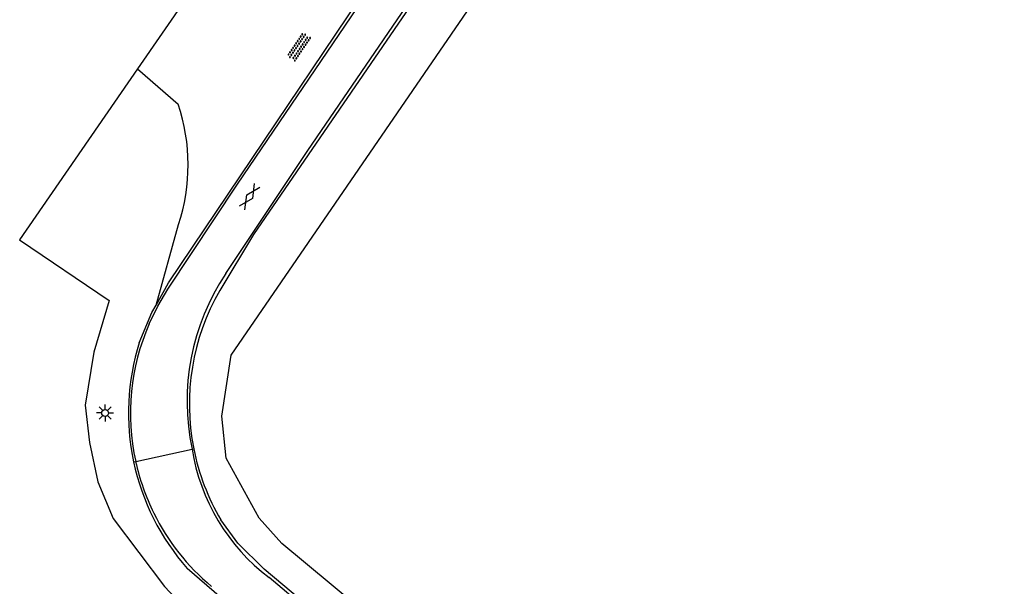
# Model space of a CAD drawing. Extents: x 124000 to 129000, y 395500 to 397503.
# Drawn here: x 126457 to 126529.1, y 396440.4 to 396482.1 of the extents above; entities that cross this region are included whole.
import ezdxf

# ---------------------------------------------------------------- set-up
doc = ezdxf.new("R2010")
doc.units = 0
for name, color, linetype in [('gg-afsc-draadraster', 7, 'Continuous'), ('gg-afsc-hekwerk', 7, 'Continuous'), ('gg-afsc-lijn draadraster', 7, 'Continuous'), ('gg-knt-onverhard', 7, 'Continuous'), ('gg-knt-verharding', 7, 'Continuous'), ('gt-grn-weggrens', 7, 'Continuous'), ('gt-symb-gesloten verharding', 7, 'Continuous'), ('gt-symb-lichtmast', 7, 'Continuous'), ('gt-symb-overige verharding', 7, 'Continuous'), ('gx-grn-maaiveld', 7, 'Continuous')]:
    doc.layers.add(name, color=color, linetype=linetype)

# ---------------------------------------------------------------- blocks, each defined once
blk = doc.blocks.new('gt0-LMAST')
at = {"layer": 'gt-symb-lichtmast'}
for p, q in [((-0.182, 0.173), (-0.447, 0.438)), ((-0.005, 0.246), (-0.005, 0.621)), ((0.172, 0.173), (0.437, 0.438)), ((-0.255, -0.004), (-0.63, -0.004)), ((-0.182, -0.181), (-0.447, -0.446)), ((-0.005, -0.254), (-0.005, -0.629)), ((0.437, -0.446), (0.172, -0.181)), ((0.245, -0.004), (0.62, -0.004))]:
    blk.add_line(p, q, dxfattribs=at)
blk.add_circle((-0.005, -0.004), 0.25, dxfattribs=at)
blk = doc.blocks.new('gt0-GESVH1')
at = {"layer": 'gt-symb-gesloten verharding'}
for p, q in [((-0.992, -0.261), (0.008, 0.239)), ((0.008, -0.261), (-0.992, 0.239)), ((0.008, 0.239), (1.008, -0.261)), ((1.008, 0.239), (0.008, -0.261))]:
    blk.add_line(p, q, dxfattribs=at)
blk = doc.blocks.new('gt0-OVH')
at = {"layer": 'gt-symb-overige verharding'}
for points in [[(-0.972, 0.298), (-0.967, 0.308), (-0.965, 0.319), (-0.966, 0.33), (-0.971, 0.34), (-0.978, 0.348), (-0.988, 0.353), (-0.999, 0.355), (-1.01, 0.354), (-1.02, 0.349), (-1.028, 0.342), (-1.033, 0.332), (-1.035, 0.321), (-1.034, 0.31), (-1.029, 0.3), (-1.022, 0.292), (-1.012, 0.287), (-1.001, 0.285), (-0.99, 0.286), (-0.98, 0.291)], [(-0.872, 0.106), (-0.867, 0.116), (-0.865, 0.126), (-0.866, 0.137), (-0.871, 0.147), (-0.878, 0.156), (-0.888, 0.161), (-0.899, 0.163), (-0.91, 0.162), (-0.92, 0.157), (-0.928, 0.15), (-0.933, 0.14), (-0.935, 0.129), (-0.934, 0.118), (-0.929, 0.108), (-0.922, 0.1), (-0.912, 0.095), (-0.901, 0.092), (-0.89, 0.094), (-0.88, 0.098)], [(-0.772, 0.298), (-0.767, 0.308), (-0.765, 0.319), (-0.766, 0.33), (-0.771, 0.34), (-0.778, 0.348), (-0.788, 0.353), (-0.799, 0.355), (-0.81, 0.354), (-0.82, 0.349), (-0.828, 0.342), (-0.833, 0.332), (-0.835, 0.321), (-0.834, 0.31), (-0.829, 0.3), (-0.822, 0.292), (-0.812, 0.287), (-0.801, 0.285), (-0.79, 0.286), (-0.78, 0.291)], [(-0.672, 0.106), (-0.667, 0.116), (-0.665, 0.126), (-0.666, 0.137), (-0.671, 0.147), (-0.678, 0.156), (-0.688, 0.161), (-0.699, 0.163), (-0.71, 0.162), (-0.72, 0.157), (-0.728, 0.15), (-0.733, 0.14), (-0.735, 0.129), (-0.734, 0.118), (-0.729, 0.108), (-0.722, 0.1), (-0.712, 0.095), (-0.701, 0.092), (-0.69, 0.094), (-0.68, 0.098)], [(-0.572, 0.298), (-0.567, 0.308), (-0.565, 0.319), (-0.566, 0.33), (-0.571, 0.34), (-0.578, 0.348), (-0.588, 0.353), (-0.599, 0.355), (-0.61, 0.354), (-0.62, 0.349), (-0.628, 0.342), (-0.633, 0.332), (-0.635, 0.321), (-0.634, 0.31), (-0.629, 0.3), (-0.622, 0.292), (-0.612, 0.287), (-0.601, 0.285), (-0.59, 0.286), (-0.58, 0.291)], [(-0.472, 0.106), (-0.467, 0.116), (-0.465, 0.126), (-0.466, 0.137), (-0.471, 0.147), (-0.478, 0.156), (-0.488, 0.161), (-0.499, 0.163), (-0.51, 0.162), (-0.52, 0.157), (-0.528, 0.15), (-0.533, 0.14), (-0.535, 0.129), (-0.534, 0.118), (-0.529, 0.108), (-0.522, 0.1), (-0.512, 0.095), (-0.501, 0.092), (-0.49, 0.094), (-0.48, 0.098)], [(-0.372, 0.298), (-0.367, 0.308), (-0.365, 0.319), (-0.366, 0.33), (-0.371, 0.34), (-0.378, 0.348), (-0.388, 0.353), (-0.399, 0.355), (-0.41, 0.354), (-0.42, 0.349), (-0.428, 0.342), (-0.433, 0.332), (-0.435, 0.321), (-0.434, 0.31), (-0.429, 0.3), (-0.422, 0.292), (-0.412, 0.287), (-0.401, 0.285), (-0.39, 0.286), (-0.38, 0.291)], [(-0.272, 0.106), (-0.267, 0.116), (-0.265, 0.126), (-0.266, 0.137), (-0.271, 0.147), (-0.278, 0.156), (-0.288, 0.161), (-0.299, 0.163), (-0.31, 0.162), (-0.32, 0.157), (-0.328, 0.15), (-0.333, 0.14), (-0.335, 0.129), (-0.334, 0.118), (-0.329, 0.108), (-0.322, 0.1), (-0.312, 0.095), (-0.301, 0.092), (-0.29, 0.094), (-0.28, 0.098)], [(-0.172, 0.298), (-0.167, 0.308), (-0.165, 0.319), (-0.166, 0.33), (-0.171, 0.34), (-0.178, 0.348), (-0.188, 0.353), (-0.199, 0.355), (-0.21, 0.354), (-0.22, 0.349), (-0.228, 0.342), (-0.233, 0.332), (-0.235, 0.321), (-0.234, 0.31), (-0.229, 0.3), (-0.222, 0.292), (-0.212, 0.287), (-0.201, 0.285), (-0.19, 0.286), (-0.18, 0.291)], [(-0.072, 0.106), (-0.067, 0.116), (-0.065, 0.126), (-0.066, 0.137), (-0.071, 0.147), (-0.078, 0.156), (-0.088, 0.161), (-0.099, 0.163), (-0.11, 0.162), (-0.12, 0.157), (-0.128, 0.15), (-0.133, 0.14), (-0.135, 0.129), (-0.134, 0.118), (-0.129, 0.108), (-0.122, 0.1), (-0.112, 0.095), (-0.101, 0.092), (-0.09, 0.094), (-0.08, 0.098)], [(0.028, 0.298), (0.033, 0.308), (0.035, 0.319), (0.034, 0.33), (0.029, 0.34), (0.022, 0.348), (0.012, 0.353), (0.001, 0.355), (-0.01, 0.354), (-0.02, 0.349), (-0.028, 0.342), (-0.033, 0.332), (-0.035, 0.321), (-0.034, 0.31), (-0.029, 0.3), (-0.022, 0.292), (-0.012, 0.287), (-0.001, 0.285), (0.01, 0.286), (0.02, 0.291)], [(0.128, 0.106), (0.133, 0.116), (0.135, 0.126), (0.134, 0.137), (0.129, 0.147), (0.122, 0.156), (0.112, 0.161), (0.101, 0.163), (0.09, 0.162), (0.08, 0.157), (0.072, 0.15), (0.067, 0.14), (0.065, 0.129), (0.066, 0.118), (0.071, 0.108), (0.078, 0.1), (0.088, 0.095), (0.099, 0.092), (0.11, 0.094), (0.12, 0.098)], [(0.228, 0.298), (0.233, 0.308), (0.235, 0.319), (0.234, 0.33), (0.229, 0.34), (0.222, 0.348), (0.212, 0.353), (0.201, 0.355), (0.19, 0.354), (0.18, 0.349), (0.172, 0.342), (0.167, 0.332), (0.165, 0.321), (0.166, 0.31), (0.171, 0.3), (0.178, 0.292), (0.188, 0.287), (0.199, 0.285), (0.21, 0.286), (0.22, 0.291)], [(0.328, 0.106), (0.333, 0.116), (0.335, 0.126), (0.334, 0.137), (0.329, 0.147), (0.322, 0.156), (0.312, 0.161), (0.301, 0.163), (0.29, 0.162), (0.28, 0.157), (0.272, 0.15), (0.267, 0.14), (0.265, 0.129), (0.266, 0.118), (0.271, 0.108), (0.278, 0.1), (0.288, 0.095), (0.299, 0.092), (0.31, 0.094), (0.32, 0.098)], [(0.428, 0.298), (0.433, 0.308), (0.435, 0.319), (0.434, 0.33), (0.429, 0.34), (0.422, 0.348), (0.412, 0.353), (0.401, 0.355), (0.39, 0.354), (0.38, 0.349), (0.372, 0.342), (0.367, 0.332), (0.365, 0.321), (0.366, 0.31), (0.371, 0.3), (0.378, 0.292), (0.388, 0.287), (0.399, 0.285), (0.41, 0.286), (0.42, 0.291)], [(0.528, 0.106), (0.533, 0.116), (0.535, 0.126), (0.534, 0.137), (0.529, 0.147), (0.522, 0.156), (0.512, 0.161), (0.501, 0.163), (0.49, 0.162), (0.48, 0.157), (0.472, 0.15), (0.467, 0.14), (0.465, 0.129), (0.466, 0.118), (0.471, 0.108), (0.478, 0.1), (0.488, 0.095), (0.499, 0.092), (0.51, 0.094), (0.52, 0.098)], [(0.628, 0.298), (0.633, 0.308), (0.635, 0.319), (0.634, 0.33), (0.629, 0.34), (0.622, 0.348), (0.612, 0.353), (0.601, 0.355), (0.59, 0.354), (0.58, 0.349), (0.572, 0.342), (0.567, 0.332), (0.565, 0.321), (0.566, 0.31), (0.571, 0.3), (0.578, 0.292), (0.588, 0.287), (0.599, 0.285), (0.61, 0.286), (0.62, 0.291)], [(0.728, 0.106), (0.733, 0.116), (0.735, 0.126), (0.734, 0.137), (0.729, 0.147), (0.722, 0.156), (0.712, 0.161), (0.701, 0.163), (0.69, 0.162), (0.68, 0.157), (0.672, 0.15), (0.667, 0.14), (0.665, 0.129), (0.666, 0.118), (0.671, 0.108), (0.678, 0.1), (0.688, 0.095), (0.699, 0.092), (0.71, 0.094), (0.72, 0.098)], [(0.828, 0.298), (0.833, 0.308), (0.835, 0.319), (0.834, 0.33), (0.829, 0.34), (0.822, 0.348), (0.812, 0.353), (0.801, 0.355), (0.79, 0.354), (0.78, 0.349), (0.772, 0.342), (0.767, 0.332), (0.765, 0.321), (0.766, 0.31), (0.771, 0.3), (0.778, 0.292), (0.788, 0.287), (0.799, 0.285), (0.81, 0.286), (0.82, 0.291)], [(0.928, 0.106), (0.933, 0.116), (0.935, 0.126), (0.934, 0.137), (0.929, 0.147), (0.922, 0.156), (0.912, 0.161), (0.901, 0.163), (0.89, 0.162), (0.88, 0.157), (0.872, 0.15), (0.867, 0.14), (0.865, 0.129), (0.866, 0.118), (0.871, 0.108), (0.878, 0.1), (0.888, 0.095), (0.899, 0.092), (0.91, 0.094), (0.92, 0.098)], [(1.028, 0.298), (1.033, 0.308), (1.035, 0.319), (1.034, 0.33), (1.029, 0.34), (1.022, 0.348), (1.012, 0.353), (1.001, 0.355), (0.99, 0.354), (0.98, 0.349), (0.972, 0.342), (0.967, 0.332), (0.965, 0.321), (0.966, 0.31), (0.971, 0.3), (0.978, 0.292), (0.988, 0.287), (0.999, 0.285), (1.01, 0.286), (1.02, 0.291)], [(-0.972, -0.142), (-0.967, -0.132), (-0.965, -0.121), (-0.966, -0.11), (-0.971, -0.1), (-0.978, -0.092), (-0.988, -0.087), (-0.999, -0.085), (-1.01, -0.086), (-1.02, -0.091), (-1.028, -0.098), (-1.033, -0.108), (-1.035, -0.119), (-1.034, -0.13), (-1.029, -0.14), (-1.022, -0.148), (-1.012, -0.153), (-1.001, -0.155), (-0.99, -0.154), (-0.98, -0.149)], [(-0.872, -0.334), (-0.867, -0.324), (-0.865, -0.314), (-0.866, -0.303), (-0.871, -0.293), (-0.878, -0.284), (-0.888, -0.279), (-0.899, -0.277), (-0.91, -0.278), (-0.92, -0.283), (-0.928, -0.29), (-0.933, -0.3), (-0.935, -0.311), (-0.934, -0.322), (-0.929, -0.332), (-0.922, -0.34), (-0.912, -0.345), (-0.901, -0.348), (-0.89, -0.346), (-0.88, -0.342)], [(-0.772, -0.142), (-0.767, -0.132), (-0.765, -0.121), (-0.766, -0.11), (-0.771, -0.1), (-0.778, -0.092), (-0.788, -0.087), (-0.799, -0.085), (-0.81, -0.086), (-0.82, -0.091), (-0.828, -0.098), (-0.833, -0.108), (-0.835, -0.119), (-0.834, -0.13), (-0.829, -0.14), (-0.822, -0.148), (-0.812, -0.153), (-0.801, -0.155), (-0.79, -0.154), (-0.78, -0.149)], [(-0.672, -0.334), (-0.667, -0.324), (-0.665, -0.314), (-0.666, -0.303), (-0.671, -0.293), (-0.678, -0.284), (-0.688, -0.279), (-0.699, -0.277), (-0.71, -0.278), (-0.72, -0.283), (-0.728, -0.29), (-0.733, -0.3), (-0.735, -0.311), (-0.734, -0.322), (-0.729, -0.332), (-0.722, -0.34), (-0.712, -0.345), (-0.701, -0.348), (-0.69, -0.346), (-0.68, -0.342)], [(-0.572, -0.142), (-0.567, -0.132), (-0.565, -0.121), (-0.566, -0.11), (-0.571, -0.1), (-0.578, -0.092), (-0.588, -0.087), (-0.599, -0.085), (-0.61, -0.086), (-0.62, -0.091), (-0.628, -0.098), (-0.633, -0.108), (-0.635, -0.119), (-0.634, -0.13), (-0.629, -0.14), (-0.622, -0.148), (-0.612, -0.153), (-0.601, -0.155), (-0.59, -0.154), (-0.58, -0.149)], [(-0.472, -0.334), (-0.467, -0.324), (-0.465, -0.314), (-0.466, -0.303), (-0.471, -0.293), (-0.478, -0.284), (-0.488, -0.279), (-0.499, -0.277), (-0.51, -0.278), (-0.52, -0.283), (-0.528, -0.29), (-0.533, -0.3), (-0.535, -0.311), (-0.534, -0.322), (-0.529, -0.332), (-0.522, -0.34), (-0.512, -0.345), (-0.501, -0.348), (-0.49, -0.346), (-0.48, -0.342)], [(-0.372, -0.142), (-0.367, -0.132), (-0.365, -0.121), (-0.366, -0.11), (-0.371, -0.1), (-0.378, -0.092), (-0.388, -0.087), (-0.399, -0.085), (-0.41, -0.086), (-0.42, -0.091), (-0.428, -0.098), (-0.433, -0.108), (-0.435, -0.119), (-0.434, -0.13), (-0.429, -0.14), (-0.422, -0.148), (-0.412, -0.153), (-0.401, -0.155), (-0.39, -0.154), (-0.38, -0.149)], [(-0.272, -0.334), (-0.267, -0.324), (-0.265, -0.314), (-0.266, -0.303), (-0.271, -0.293), (-0.278, -0.284), (-0.288, -0.279), (-0.299, -0.277), (-0.31, -0.278), (-0.32, -0.283), (-0.328, -0.29), (-0.333, -0.3), (-0.335, -0.311), (-0.334, -0.322), (-0.329, -0.332), (-0.322, -0.34), (-0.312, -0.345), (-0.301, -0.348), (-0.29, -0.346), (-0.28, -0.342)], [(-0.172, -0.142), (-0.167, -0.132), (-0.165, -0.121), (-0.166, -0.11), (-0.171, -0.1), (-0.178, -0.092), (-0.188, -0.087), (-0.199, -0.085), (-0.21, -0.086), (-0.22, -0.091), (-0.228, -0.098), (-0.233, -0.108), (-0.235, -0.119), (-0.234, -0.13), (-0.229, -0.14), (-0.222, -0.148), (-0.212, -0.153), (-0.201, -0.155), (-0.19, -0.154), (-0.18, -0.149)], [(-0.072, -0.334), (-0.067, -0.324), (-0.065, -0.314), (-0.066, -0.303), (-0.071, -0.293), (-0.078, -0.284), (-0.088, -0.279), (-0.099, -0.277), (-0.11, -0.278), (-0.12, -0.283), (-0.128, -0.29), (-0.133, -0.3), (-0.135, -0.311), (-0.134, -0.322), (-0.129, -0.332), (-0.122, -0.34), (-0.112, -0.345), (-0.101, -0.348), (-0.09, -0.346), (-0.08, -0.342)], [(0.028, -0.142), (0.033, -0.132), (0.035, -0.121), (0.034, -0.11), (0.029, -0.1), (0.022, -0.092), (0.012, -0.087), (0.001, -0.085), (-0.01, -0.086), (-0.02, -0.091), (-0.028, -0.098), (-0.033, -0.108), (-0.035, -0.119), (-0.034, -0.13), (-0.029, -0.14), (-0.022, -0.148), (-0.012, -0.153), (-0.001, -0.155), (0.01, -0.154), (0.02, -0.149)], [(0.128, -0.334), (0.133, -0.324), (0.135, -0.314), (0.134, -0.303), (0.129, -0.293), (0.122, -0.284), (0.112, -0.279), (0.101, -0.277), (0.09, -0.278), (0.08, -0.283), (0.072, -0.29), (0.067, -0.3), (0.065, -0.311), (0.066, -0.322), (0.071, -0.332), (0.078, -0.34), (0.088, -0.345), (0.099, -0.348), (0.11, -0.346), (0.12, -0.342)], [(0.228, -0.142), (0.233, -0.132), (0.235, -0.121), (0.234, -0.11), (0.229, -0.1), (0.222, -0.092), (0.212, -0.087), (0.201, -0.085), (0.19, -0.086), (0.18, -0.091), (0.172, -0.098), (0.167, -0.108), (0.165, -0.119), (0.166, -0.13), (0.171, -0.14), (0.178, -0.148), (0.188, -0.153), (0.199, -0.155), (0.21, -0.154), (0.22, -0.149)], [(0.328, -0.334), (0.333, -0.324), (0.335, -0.314), (0.334, -0.303), (0.329, -0.293), (0.322, -0.284), (0.312, -0.279), (0.301, -0.277), (0.29, -0.278), (0.28, -0.283), (0.272, -0.29), (0.267, -0.3), (0.265, -0.311), (0.266, -0.322), (0.271, -0.332), (0.278, -0.34), (0.288, -0.345), (0.299, -0.348), (0.31, -0.346), (0.32, -0.342)], [(0.428, -0.142), (0.433, -0.132), (0.435, -0.121), (0.434, -0.11), (0.429, -0.1), (0.422, -0.092), (0.412, -0.087), (0.401, -0.085), (0.39, -0.086), (0.38, -0.091), (0.372, -0.098), (0.367, -0.108), (0.365, -0.119), (0.366, -0.13), (0.371, -0.14), (0.378, -0.148), (0.388, -0.153), (0.399, -0.155), (0.41, -0.154), (0.42, -0.149)], [(0.528, -0.334), (0.533, -0.324), (0.535, -0.314), (0.534, -0.303), (0.529, -0.293), (0.522, -0.284), (0.512, -0.279), (0.501, -0.277), (0.49, -0.278), (0.48, -0.283), (0.472, -0.29), (0.467, -0.3), (0.465, -0.311), (0.466, -0.322), (0.471, -0.332), (0.478, -0.34), (0.488, -0.345), (0.499, -0.348), (0.51, -0.346), (0.52, -0.342)], [(0.628, -0.142), (0.633, -0.132), (0.635, -0.121), (0.634, -0.11), (0.629, -0.1), (0.622, -0.092), (0.612, -0.087), (0.601, -0.085), (0.59, -0.086), (0.58, -0.091), (0.572, -0.098), (0.567, -0.108), (0.565, -0.119), (0.566, -0.13), (0.571, -0.14), (0.578, -0.148), (0.588, -0.153), (0.599, -0.155), (0.61, -0.154), (0.62, -0.149)], [(0.728, -0.334), (0.733, -0.324), (0.735, -0.314), (0.734, -0.303), (0.729, -0.293), (0.722, -0.284), (0.712, -0.279), (0.701, -0.277), (0.69, -0.278), (0.68, -0.283), (0.672, -0.29), (0.667, -0.3), (0.665, -0.311), (0.666, -0.322), (0.671, -0.332), (0.678, -0.34), (0.688, -0.345), (0.699, -0.348), (0.71, -0.346), (0.72, -0.342)], [(0.828, -0.142), (0.833, -0.132), (0.835, -0.121), (0.834, -0.11), (0.829, -0.1), (0.822, -0.092), (0.812, -0.087), (0.801, -0.085), (0.79, -0.086), (0.78, -0.091), (0.772, -0.098), (0.767, -0.108), (0.765, -0.119), (0.766, -0.13), (0.771, -0.14), (0.778, -0.148), (0.788, -0.153), (0.799, -0.155), (0.81, -0.154), (0.82, -0.149)], [(0.928, -0.334), (0.933, -0.324), (0.935, -0.314), (0.934, -0.303), (0.929, -0.293), (0.922, -0.284), (0.912, -0.279), (0.901, -0.277), (0.89, -0.278), (0.88, -0.283), (0.872, -0.29), (0.867, -0.3), (0.865, -0.311), (0.866, -0.322), (0.871, -0.332), (0.878, -0.34), (0.888, -0.345), (0.899, -0.348), (0.91, -0.346), (0.92, -0.342)], [(1.028, -0.142), (1.033, -0.132), (1.035, -0.121), (1.034, -0.11), (1.029, -0.1), (1.022, -0.092), (1.012, -0.087), (1.001, -0.085), (0.99, -0.086), (0.98, -0.091), (0.972, -0.098), (0.967, -0.108), (0.965, -0.119), (0.966, -0.13), (0.971, -0.14), (0.978, -0.148), (0.988, -0.153), (0.999, -0.155), (1.01, -0.154), (1.02, -0.149)]]:
    blk.add_lwpolyline(points, close=True, dxfattribs=at)

msp = doc.modelspace()

# ---------------------------------------------------------------- linework, layer by layer
at = {"layer": 'gg-afsc-draadraster'}
msp.add_lwpolyline([(126463.626, 396461.447), (126462.488, 396457.662), (126461.875, 396453.761), (126462.193, 396451.015), (126462.802, 396448.138), (126463.923, 396445.43), (126467.686, 396440.444), (126471.874, 396435.982)], dxfattribs=at)
at = {"layer": 'gg-afsc-hekwerk'}
msp.add_line((126470.264, 396485.082), (126465.717, 396478.494), dxfattribs=at)
msp.add_line((126470.264, 396485.082), (126465.717, 396478.494), dxfattribs=at)
msp.add_lwpolyline([(126465.717, 396478.494), (126457.043, 396465.925), (126463.626, 396461.447)], dxfattribs=at)
msp.add_lwpolyline([(126465.717, 396478.494), (126457.043, 396465.925), (126463.626, 396461.447)], dxfattribs=at)
at = {"layer": 'gg-afsc-lijn draadraster'}
msp.add_lwpolyline([(126463.626, 396461.447), (126462.488, 396457.662), (126461.875, 396453.761), (126462.193, 396451.015), (126462.802, 396448.138), (126463.923, 396445.43), (126467.686, 396440.444), (126471.874, 396435.982)], dxfattribs=at)
at = {"layer": 'gg-knt-onverhard'}
for p, q in [((126465.717, 396478.494), (126468.694, 396475.878)), ((126467.083, 396461.117), (126468.72, 396467.029))]:
    msp.add_line(p, q, dxfattribs=at)
msp.add_arc((126455.55, 396471.415), 13.881, 341.58185, 18.75484, dxfattribs=at)
at = {"layer": 'gg-knt-verharding'}
for p, q in [((126473.53, 396438.161), (126469.36, 396441.767)), ((126546.487, 396381.562), (126475.38, 396441.09))]:
    msp.add_line(p, q, dxfattribs=at)
for points in [[(126466.558, 396459.731), (126467.196, 396461.044), (126467.948, 396462.296), (126473.06, 396470.01), (126501.643, 396512.119)], [(126504.389, 396510.292), (126474.235, 396466.303), (126471.753, 396462.184)], [(126472.197, 396463.436), (126478.22, 396472.47), (126504.166, 396510.444)], [(126467.083, 396461.117), (126467.999, 396462.743), (126488.199, 396492.825)], [(126465.833, 396458.354), (126466.769, 396460.56), (126467.083, 396461.117)], [(126553.887, 396376.019), (126512.046, 396410.648), (126475.026, 396441.704), (126473.095, 396443.622), (126471.839, 396445.327)]]:
    msp.add_lwpolyline(points, dxfattribs=at)
for centre, radius, start, end in [((126486.278, 396454.041), 16.928, 146.29059, 191.95516), ((126486.27, 396453.83), 16.749, 150.0821, 191.25237), ((126481.754, 396453.155), 16.558, 156.59845, 192.28265), ((126482.326, 396453.192), 17.282, 162.62118, 192.00392), ((126486.264, 396453.825), 16.742, 191.23862, 210.50306), ((126481.771, 396453.162), 16.577, 192.29563, 206.24012), ((126482.335, 396453.198), 17.292, 192.01483, 221.37836), ((126481.76, 396453.164), 16.567, 206.2638, 230.17723)]:
    msp.add_arc(centre, radius, start, end, dxfattribs=at)
at = {"layer": 'gt-grn-weggrens'}
for p, q in [((126465.575, 396449.632), (126469.718, 396450.535)), ((126469.718, 396450.535), (126469.843, 396450.562)), ((126465.422, 396449.598), (126465.575, 396449.632))]:
    msp.add_line(p, q, dxfattribs=at)
at = {"layer": 'gx-grn-maaiveld'}
msp.add_lwpolyline([(126615.812, 396323.938), (126556.54, 396376.93), (126476.318, 396443.602), (126474.646, 396445.461), (126472.226, 396449.869), (126471.902, 396452.946), (126472.605, 396457.429), (126518.93, 396524.951), (126532.591, 396543.993), (126553.728, 396571.159), (126557.156, 396572.565), (126561.287, 396571.95), (126576.58, 396563.161), (126605.05, 396546.345), (126615.074, 396541), (126620.915, 396538.052), (126628.637, 396534.75), (126640.141, 396529.469), (126650.531, 396525.86), (126661.676, 396521.838), (126662.428, 396521.522)], dxfattribs=at)
msp.add_arc((126484.278, 396452.844), 14.742, 189.01085, 232.87205, dxfattribs=at)

# ---------------------------------------------------------------- block references
at = {"layer": 'gt-symb-gesloten verharding', "rotation": -123.49940007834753}
msp.add_blockref('gt0-GESVH1', (126473.964, 396469.09), dxfattribs=at)
at = {"layer": 'gt-symb-lichtmast'}
msp.add_blockref('gt0-LMAST', (126463.333, 396453.19), dxfattribs=at)
at = {"layer": 'gt-symb-overige verharding', "rotation": -124.166462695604}
msp.add_blockref('gt0-OVH', (126477.572, 396480.099), dxfattribs=at)

doc.saveas('drawing.dxf')
